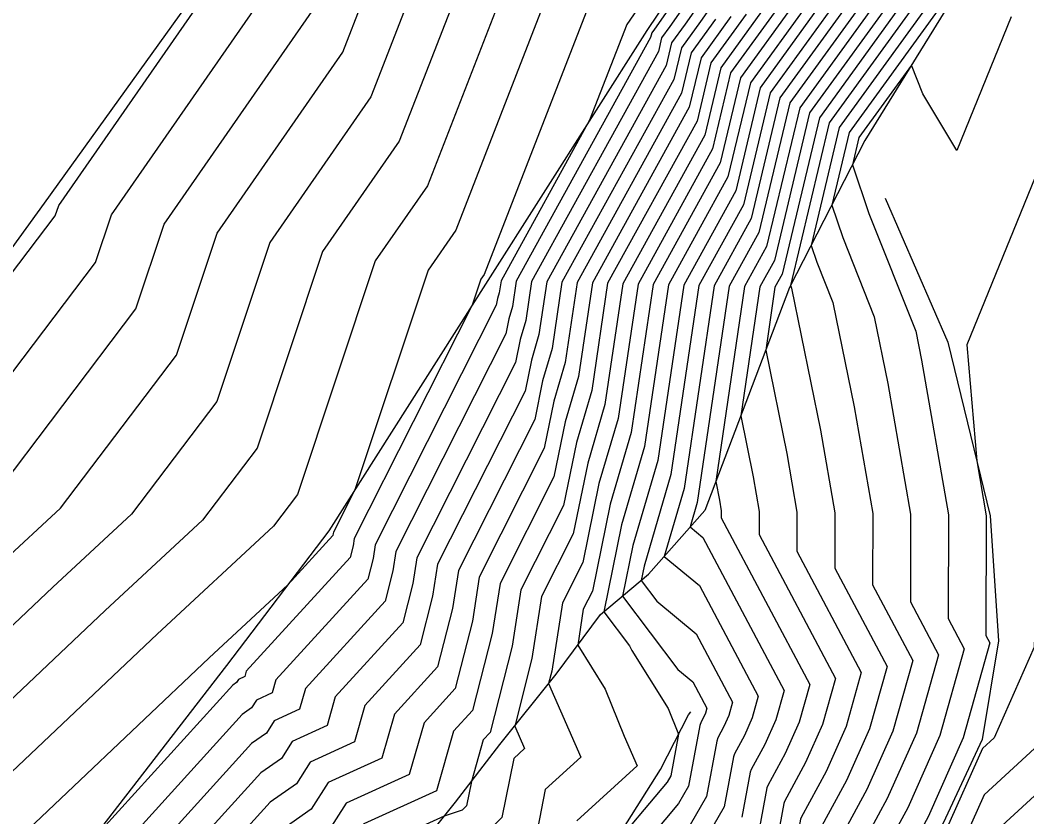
# Model space of a CAD drawing. Extents: x 2188792 to 2191981, y 386090 to 389710.
# Drawn here: x 2189405.91 to 2189433.14, y 386564.93 to 386586.49 of the extents above; entities that cross this region are included whole.
import ezdxf

# ---------------------------------------------------------------- set-up
doc = ezdxf.new("R2010")
doc.units = 0
for name, color, linetype in [('DTM Contours Major', 7, 'Continuous'), ('DTM Contours Minor', 7, 'Continuous'), ('PH Exist DTM Breakline', 7, 'Continuous')]:
    doc.layers.add(name, color=color, linetype=linetype)

msp = doc.modelspace()

# ---------------------------------------------------------------- linework, layer by layer
at = {"layer": 'DTM Contours Major'}
for points in [[(2189401.24, 386573.771), (2189406.865, 386581.189), (2189406.959, 386581.47), (2189412.344, 386589.23), (2189412.398, 386589.368), (2189417.905, 386597.258), (2189417.93, 386597.289), (2189419.624, 386599.72), (2189422.281, 386605.502), (2189422.985, 386606.058), (2189427.005, 386613.638), (2189428.17, 386614.7), (2189432.15, 386621.677)], [(2189440.947, 386618.645), (2189437.771, 386614.512), (2189435.763, 386611.622), (2189432, 386606.863), (2189429.759, 386603.642), (2189426.25, 386599.167), (2189423.813, 386595.67), (2189420.517, 386591.435), (2189417.913, 386587.703), (2189416.168, 386583.213), (2189414.093, 386580.224), (2189412.324, 386574.91), (2189410.847, 386572.963), (2189408.212, 386570.512), (2189404.051, 386566.575)], [(2189470.004, 386608.736), (2189467.331, 386607.389), (2189458.584, 386602.35), (2189457.643, 386601.107), (2189453.676, 386595.765), (2189452.417, 386594.102), (2189448.646, 386589.032), (2189447.205, 386587.809), (2189441.894, 386582.156), (2189439.945, 386580.566), (2189438.411, 386576.803), (2189438.614, 386574.416), (2189436.275, 386570.708), (2189436.224, 386569.01), (2189435.572, 386567.536), (2189432.027, 386564.28), (2189431.425, 386562.933), (2189430.71, 386561.621), (2189430.432, 386561.366), (2189428.659, 386561.102), (2189425.412, 386557.134), (2189429.288, 386551.741)], [(2189428.546, 386594.058), (2189423.073, 386586.245), (2189422.998, 386586.141), (2189422.968, 386586.016), (2189419.332, 386579.425), (2189419.23, 386578.736), (2189419.133, 386578.403), (2189419.05, 386577.999), (2189416.079, 386572.115), (2189415.996, 386571.584), (2189415.788, 386570.769), (2189413.634, 386568.408), (2189413.474, 386567.846), (2189412.789, 386567.534), (2189412.575, 386567.194), (2189412.168, 386566.914), (2189407.45, 386561.697), (2189407.121, 386561.456), (2189406.844, 386561.264), (2189406.637, 386561.199), (2189406.461, 386561.16), (2189400.747, 386554.486)], [(2189431.339, 386587.598), (2189428.333, 386583.444), (2189427.865, 386581.483), (2189428.165, 386580.603), (2189429.016, 386578.459), (2189429.386, 386576.653), (2189429.998, 386573.118), (2189429.993, 386570.752), (2189430.753, 386569.32), (2189430.156, 386567.193), (2189429.368, 386565.424), (2189428.39, 386563.626)], [(2189429.272, 386587.26), (2189426.999, 386584.118), (2189426.105, 386580.365), (2189425.507, 386579.282), (2189424.727, 386574.001), (2189424.83, 386573.499), (2189424.879, 386573.215), (2189424.878, 386573.025), (2189427.272, 386568.515), (2189426.986, 386567.494), (2189426.607, 386566.643), (2189426.137, 386565.78), (2189426.114, 386565.716), (2189425.915, 386564.642)], [(2189427.206, 386586.922), (2189425.665, 386584.792), (2189425.059, 386582.249), (2189423.449, 386579.329), (2189422.802, 386574.951), (2189422.18, 386572.833), (2189421.699, 386570.481), (2189422.397, 386569.556), (2189422.463, 386569.432), (2189423.444, 386567.861), (2189423.725, 386567.168), (2189423.516, 386566.046), (2189423.416, 386565.871), (2189421.837, 386563.993)], [(2189425.14, 386586.583), (2189424.332, 386585.467), (2189424.014, 386584.133), (2189421.391, 386579.377), (2189421.016, 386576.843), (2189420.656, 386575.618), (2189420.352, 386574.133), (2189418.894, 386571.244), (2189418.682, 386569.89), (2189418.152, 386567.81), (2189417.639, 386567.248), (2189417.18, 386565.635), (2189415.213, 386564.739), (2189414.599, 386563.764), (2189413.43, 386562.958), (2189411.605, 386560.94), (2189410.315, 386559.992), (2189409.225, 386559.238), (2189408.41, 386558.984), (2189407.72, 386558.83), (2189403.864, 386554.326)]]:
    msp.add_lwpolyline(points, dxfattribs=at)
at = {"layer": 'DTM Contours Minor'}
for points in [[(2189465.399, 386620.976), (2189466.611, 386613.289), (2189465.041, 386611.26), (2189456.214, 386606.175), (2189453.701, 386602.853), (2189450.99, 386599.203), (2189448.225, 386595.549), (2189445.671, 386592.116), (2189442.887, 386589.754), (2189439.526, 386586.176), (2189436.332, 386583.571), (2189433.818, 386577.404), (2189434.15, 386573.491), (2189433.427, 386572.345), (2189433.343, 386569.522), (2189432.258, 386567.07), (2189431.943, 386566.781), (2189430.942, 386564.541), (2189429.753, 386562.36), (2189429.705, 386562.316), (2189429.4, 386562.27), (2189425.05, 386556.954), (2189430.243, 386549.729)], [(2189467.304, 386620.598), (2189468.781, 386611.225), (2189468.216, 386610.493), (2189457.399, 386604.263), (2189455.672, 386601.98), (2189452.333, 386597.484), (2189450.321, 386594.826), (2189447.159, 386590.574), (2189445.046, 386588.781), (2189440.71, 386584.166), (2189438.139, 386582.069), (2189436.115, 386577.103), (2189436.382, 386573.953), (2189434.851, 386571.526), (2189434.783, 386569.266), (2189433.915, 386567.303), (2189431.985, 386565.53), (2189431.183, 386563.737), (2189430.231, 386561.99), (2189430.068, 386561.841), (2189429.029, 386561.686), (2189425.231, 386557.044), (2189429.765, 386550.735)], [(2189403.161, 386573.61), (2189407.957, 386579.933), (2189408.386, 386581.221), (2189413.109, 386588.027), (2189413.501, 386589.035), (2189418.428, 386596.093), (2189419.106, 386596.965), (2189424.052, 386604.061), (2189424.706, 386604.895), (2189429.674, 386612.035), (2189430.298, 386612.824), (2189435.293, 386620.016)], [(2189405.082, 386573.448), (2189409.048, 386578.677), (2189409.812, 386580.972), (2189413.874, 386586.823), (2189414.604, 386588.702), (2189418.95, 386594.929), (2189420.283, 386596.642), (2189424.602, 386602.838), (2189425.969, 386604.582), (2189430.256, 386610.742), (2189431.664, 386612.523), (2189435.912, 386618.64)], [(2189442.246, 386618.153), (2189438.39, 386613.136), (2189437.13, 386611.321), (2189432.581, 386605.57), (2189431.022, 386603.329), (2189426.8, 386597.943), (2189424.989, 386595.346), (2189421.04, 386590.27), (2189419.016, 386587.371), (2189416.933, 386582.009), (2189415.52, 386579.974), (2189413.415, 386573.654), (2189412.768, 386572.801), (2189409.621, 386569.874), (2189404.653, 386565.173)], [(2189443.545, 386617.661), (2189439.01, 386611.76), (2189438.496, 386611.02), (2189433.163, 386604.277), (2189432.285, 386603.016), (2189427.349, 386596.72), (2189426.166, 386595.022), (2189421.562, 386589.106), (2189420.119, 386587.038), (2189417.697, 386580.806), (2189416.947, 386579.725), (2189414.966, 386573.778), (2189414.39, 386572.637), (2189414.385, 386572.601), (2189414.37, 386572.545), (2189413.153, 386571.21), (2189411.031, 386569.237), (2189405.254, 386563.77)], [(2189405.393, 386571.788), (2189407.004, 386573.286), (2189410.14, 386577.422), (2189411.239, 386580.722), (2189414.638, 386585.62), (2189415.707, 386588.369), (2189419.473, 386593.764), (2189421.46, 386596.318), (2189425.151, 386601.614), (2189427.232, 386604.269), (2189430.837, 386609.449), (2189433.031, 386612.223), (2189436.532, 386617.264)], [(2189444.231, 386617.16), (2189439.522, 386610.751), (2189436.561, 386606.546), (2189433.744, 386602.984), (2189433.548, 386602.702), (2189427.899, 386595.496), (2189427.343, 386594.698), (2189422.085, 386587.941), (2189421.222, 386586.705), (2189418.462, 386579.603), (2189418.374, 386579.476), (2189418.142, 386578.778), (2189414.953, 386572.463), (2189414.922, 386572.262), (2189414.843, 386571.953), (2189412.032, 386568.871), (2189411.992, 386568.73), (2189411.819, 386568.652), (2189411.766, 386568.566), (2189411.663, 386568.496), (2189407.694, 386564.108), (2189405.855, 386562.367)], [(2189437.151, 386615.888), (2189434.397, 386611.922), (2189431.418, 386608.156), (2189428.495, 386603.955), (2189425.701, 386600.391), (2189422.636, 386595.994), (2189419.995, 386592.6), (2189416.81, 386588.036), (2189415.403, 386584.416), (2189412.666, 386580.473), (2189411.232, 386576.166), (2189408.925, 386573.125), (2189406.802, 386571.15), (2189403.45, 386567.978)], [(2189464.44, 386615.353), (2189461.867, 386612.026), (2189455.029, 386608.087), (2189451.73, 386603.726), (2189449.647, 386600.922), (2189446.129, 386596.273), (2189444.184, 386593.657), (2189440.727, 386590.726), (2189438.342, 386588.187), (2189434.526, 386585.074), (2189431.522, 386577.704), (2189431.788, 386574.568), (2189432.045, 386573.079), (2189432.038, 386569.843), (2189432.145, 386569.642), (2189431.425, 386567.073), (2189430.473, 386564.936), (2189429.291, 386562.765), (2189429.289, 386562.76), (2189429.274, 386562.677), (2189428.812, 386561.875), (2189427.759, 386560.397), (2189424.869, 386556.865), (2189430.72, 386548.723)], [(2189428.69, 386593.741), (2189423.487, 386586.312), (2189423.265, 386586.006), (2189423.178, 386585.64), (2189419.744, 386579.415), (2189419.588, 386578.357), (2189419.437, 386577.846), (2189419.31, 386577.226), (2189416.642, 386571.941), (2189416.534, 386571.245), (2189416.261, 386570.178), (2189414.435, 386568.176), (2189414.215, 386567.404), (2189413.274, 386566.975), (2189412.98, 386566.508), (2189412.421, 386566.122), (2189408.281, 386561.546), (2189407.76, 386561.163), (2189407.32, 386560.859), (2189406.991, 386560.756), (2189406.713, 386560.694), (2189401.37, 386554.454)], [(2189428.834, 386593.424), (2189423.9, 386586.38), (2189423.532, 386585.871), (2189423.387, 386585.263), (2189420.156, 386579.406), (2189419.945, 386577.979), (2189419.742, 386577.289), (2189419.571, 386576.452), (2189417.205, 386571.767), (2189417.071, 386570.907), (2189416.734, 386569.586), (2189415.236, 386567.944), (2189414.957, 386566.961), (2189413.759, 386566.416), (2189413.385, 386565.822), (2189412.673, 386565.331), (2189409.112, 386561.394), (2189408.399, 386560.87), (2189407.797, 386560.454), (2189407.346, 386560.313), (2189406.965, 386560.228), (2189401.994, 386554.422)], [(2189428.977, 386593.107), (2189424.313, 386586.448), (2189423.798, 386585.736), (2189423.596, 386584.886), (2189420.567, 386579.396), (2189420.302, 386577.6), (2189420.047, 386576.732), (2189419.831, 386575.679), (2189417.768, 386571.593), (2189417.608, 386570.568), (2189417.206, 386568.994), (2189416.037, 386567.712), (2189415.698, 386566.519), (2189414.243, 386565.857), (2189413.79, 386565.136), (2189412.925, 386564.54), (2189409.943, 386561.243), (2189409.038, 386560.577), (2189408.273, 386560.048), (2189407.701, 386559.87), (2189407.216, 386559.762), (2189402.617, 386554.39)], [(2189430.512, 386587.463), (2189427.799, 386583.714), (2189426.75, 386579.307), (2189426.757, 386579.286), (2189426.777, 386579.234), (2189427.563, 386575.392), (2189427.95, 386573.157), (2189427.947, 386571.661), (2189429.361, 386568.998), (2189428.888, 386567.313), (2189428.264, 386565.912), (2189427.488, 386564.488), (2189427.475, 386564.449), (2189427.354, 386563.8), (2189425.884, 386561.242), (2189425.536, 386560.828), (2189425.168, 386560.398), (2189423.615, 386557.936), (2189423.084, 386557.603), (2189422.256, 386556.063), (2189421.178, 386555.333), (2189418.345, 386553.824), (2189417.089, 386553.048), (2189415.579, 386551.876)], [(2189430.926, 386587.531), (2189428.066, 386583.579), (2189427.307, 386580.395), (2189427.461, 386579.944), (2189427.897, 386578.847), (2189428.474, 386576.023), (2189428.974, 386573.138), (2189428.97, 386571.206), (2189430.057, 386569.159), (2189429.522, 386567.253), (2189428.816, 386565.668), (2189427.939, 386564.057), (2189427.928, 386564.027), (2189427.834, 386563.519), (2189426.193, 386560.664), (2189426, 386560.434), (2189425.797, 386560.197), (2189424.029, 386557.396), (2189423.733, 386557.209), (2189422.768, 386555.417), (2189422.313, 386555.108), (2189418.862, 386553.27), (2189418.042, 386552.764), (2189416.071, 386551.233)], [(2189430.099, 386587.395), (2189427.532, 386583.848), (2189426.523, 386579.612), (2189426.331, 386579.263), (2189426.079, 386577.561), (2189426.652, 386574.761), (2189426.926, 386573.176), (2189426.924, 386572.116), (2189428.665, 386568.837), (2189428.254, 386567.373), (2189427.712, 386566.156), (2189427.038, 386564.918), (2189427.021, 386564.871), (2189426.875, 386564.081), (2189425.576, 386561.821), (2189425.071, 386561.221), (2189424.539, 386560.6), (2189423.2, 386558.477), (2189422.436, 386557.997), (2189421.743, 386556.709), (2189420.043, 386555.557), (2189417.828, 386554.377), (2189416.136, 386553.332), (2189415.088, 386552.518)], [(2189428.859, 386587.192), (2189426.732, 386584.253), (2189425.896, 386580.742), (2189425.096, 386579.291), (2189424.23, 386573.437), (2189424.036, 386572.775), (2189424.381, 386572.49), (2189426.576, 386568.354), (2189426.352, 386567.554), (2189426.055, 386566.887), (2189425.686, 386566.211), (2189425.661, 386566.138), (2189425.435, 386564.923)], [(2189429.686, 386587.328), (2189427.266, 386583.983), (2189426.314, 386579.988), (2189425.919, 386579.272), (2189425.403, 386575.781), (2189425.741, 386574.13), (2189425.903, 386573.196), (2189425.901, 386572.57), (2189427.968, 386568.676), (2189427.62, 386567.433), (2189427.159, 386566.4), (2189426.587, 386565.349), (2189426.568, 386565.294), (2189426.395, 386564.361)], [(2189427.619, 386586.989), (2189425.932, 386584.658), (2189425.269, 386581.872), (2189423.861, 386579.32), (2189423.159, 386574.572), (2189422.485, 386572.276), (2189422.204, 386570.906), (2189423.701, 386568.922), (2189424.11, 386568.583), (2189424.488, 386567.872), (2189424.449, 386567.734), (2189424.398, 386567.619), (2189424.335, 386567.503), (2189424.3, 386567.405), (2189423.996, 386565.765), (2189423.724, 386565.292), (2189422.285, 386563.58)], [(2189428.033, 386587.057), (2189426.199, 386584.523), (2189425.478, 386581.495), (2189424.272, 386579.31), (2189423.516, 386574.194), (2189422.789, 386571.719), (2189422.71, 386571.331), (2189423.134, 386570.768), (2189424.2, 386569.886), (2189425.184, 386568.033), (2189425.083, 386567.674), (2189424.95, 386567.375), (2189424.785, 386567.072), (2189424.754, 386566.983), (2189424.476, 386565.484), (2189424.033, 386564.714)], [(2189428.446, 386587.125), (2189426.466, 386584.388), (2189425.687, 386581.119), (2189424.684, 386579.301), (2189423.873, 386573.815), (2189423.334, 386571.98), (2189424.291, 386571.188), (2189425.88, 386568.194), (2189425.718, 386567.614), (2189425.503, 386567.131), (2189425.236, 386566.641), (2189425.207, 386566.56), (2189424.956, 386565.203), (2189424.341, 386564.135)], [(2189422.607, 386586.776), (2189422.325, 386586.372), (2189421.317, 386583.778), (2189418.921, 386579.434), (2189418.873, 386579.114), (2189418.828, 386578.96), (2189418.79, 386578.772), (2189415.516, 386572.289), (2189415.459, 386571.923), (2189415.316, 386571.361), (2189412.833, 386568.64), (2189412.733, 386568.288), (2189412.304, 386568.093), (2189412.17, 386567.88), (2189411.916, 386567.705), (2189406.619, 386561.848), (2189406.483, 386561.748), (2189406.368, 386561.669), (2189406.282, 386561.642), (2189406.209, 386561.626), (2189400.124, 386554.518)], [(2189425.553, 386586.651), (2189424.598, 386585.332), (2189424.223, 386583.756), (2189421.802, 386579.368), (2189421.373, 386576.465), (2189420.961, 386575.061), (2189420.613, 386573.36), (2189419.457, 386571.07), (2189419.22, 386569.551), (2189418.624, 386567.218), (2189418.44, 386567.017), (2189418.118, 386565.885), (2189417.989, 386565.232), (2189417.871, 386565.117), (2189417.387, 386564.949), (2189415.698, 386564.181), (2189415.004, 386563.078), (2189413.683, 386562.167), (2189412.436, 386560.789), (2189410.954, 386559.699), (2189409.702, 386558.833), (2189408.764, 386558.541), (2189407.972, 386558.364), (2189404.487, 386554.294)], [(2189425.966, 386586.719), (2189424.865, 386585.197), (2189424.432, 386583.379), (2189422.214, 386579.358), (2189421.73, 386576.086), (2189421.266, 386574.504), (2189420.873, 386572.586), (2189420.02, 386570.896), (2189419.757, 386569.212), (2189419.292, 386567.39), (2189419.559, 386566.782), (2189419.264, 386566.515), (2189418.946, 386564.917), (2189418.447, 386564.431), (2189416.407, 386563.724), (2189416.182, 386563.622), (2189415.409, 386562.392), (2189413.935, 386561.376), (2189413.267, 386560.638), (2189411.593, 386559.407), (2189410.178, 386558.428), (2189409.119, 386558.098), (2189408.223, 386557.898), (2189405.11, 386554.262)], [(2189426.38, 386586.786), (2189425.132, 386585.062), (2189424.641, 386583.002), (2189422.626, 386579.348), (2189422.088, 386575.708), (2189421.57, 386573.947), (2189421.134, 386571.813), (2189420.583, 386570.722), (2189420.294, 386568.874), (2189420.208, 386568.536), (2189421.082, 386566.545), (2189420.115, 386565.668), (2189419.903, 386564.602)], [(2189426.793, 386586.854), (2189425.399, 386584.927), (2189424.85, 386582.626), (2189423.037, 386579.339), (2189422.445, 386575.329), (2189421.875, 386573.39), (2189421.394, 386571.04), (2189421.146, 386570.548), (2189420.994, 386569.576), (2189421.736, 386568.389), (2189422.253, 386567.111), (2189422.605, 386566.308), (2189420.967, 386564.822)], [(2189424.726, 386586.515), (2189424.065, 386585.601), (2189423.805, 386584.509), (2189420.979, 386579.387), (2189420.659, 386577.222), (2189420.352, 386576.175), (2189420.092, 386574.906), (2189418.331, 386571.418), (2189418.145, 386570.229), (2189417.679, 386568.402), (2189416.838, 386567.48), (2189416.439, 386566.077), (2189414.728, 386565.298), (2189414.195, 386564.45), (2189413.178, 386563.749), (2189410.774, 386561.092), (2189409.676, 386560.285), (2189408.749, 386559.643), (2189408.055, 386559.427), (2189407.468, 386559.296), (2189403.24, 386554.358)], [(2189432.719, 386586.576), (2189431.246, 386582.963), (2189430.332, 386584.494), (2189430.019, 386585.271), (2189428.599, 386583.309), (2189428.423, 386582.57), (2189428.869, 386581.261), (2189430.136, 386578.072), (2189430.297, 386577.284), (2189431.022, 386573.099), (2189431.016, 386570.297), (2189431.449, 386569.481), (2189430.791, 386567.133), (2189429.921, 386565.18), (2189428.84, 386563.196), (2189428.835, 386563.182), (2189428.794, 386562.958), (2189427.543, 386560.782), (2189424.688, 386556.775), (2189428.378, 386550.485)]]:
    msp.add_lwpolyline(points, dxfattribs=at)
at = {"layer": 'PH Exist DTM Breakline'}
for points in [[(2189495.537, 386687.068), (2189490.575, 386680.149), (2189485.119, 386672.878), (2189479.663, 386665.608), (2189474.207, 386658.337), (2189468.751, 386651.066), (2189463.294, 386643.796), (2189458.523, 386637.199), (2189453.751, 386630.603), (2189448.979, 386624.006), (2189444.208, 386617.41), (2189439.436, 386610.814), (2189433.911, 386602.612), (2189428.386, 386594.411), (2189422.861, 386586.21), (2189418.564, 386579.443), (2189414.266, 386572.675), (2189411.494, 386569.027), (2189406.032, 386561.955), (2189400.085, 386554.52)], [(2189502.13, 386686.149), (2189496.879, 386679.266), (2189491.859, 386672.277), (2189486.84, 386665.288), (2189481.82, 386658.3), (2189476.985, 386651.408), (2189472.15, 386644.517), (2189467.316, 386637.626), (2189462.481, 386630.734), (2189456.718, 386622.697), (2189450.955, 386614.66), (2189445.192, 386606.623), (2189439.429, 386598.586), (2189435.447, 386593.103), (2189431.465, 386587.619), (2189428.761, 386583.228), (2189426.722, 386579.253), (2189424.432, 386573.223)], [(2189481.519, 386684.974), (2189476.357, 386677.768), (2189471.196, 386670.563), (2189466.034, 386663.357), (2189460.841, 386656.288), (2189455.648, 386649.219), (2189450.454, 386642.15), (2189445.261, 386635.081), (2189440.068, 386628.013), (2189434.875, 386620.944), (2189429.212, 386613.063), (2189423.549, 386605.182), (2189417.886, 386597.301), (2189412.223, 386589.421), (2189406.56, 386581.54), (2189400.957, 386573.795)], [(2189429.31, 386581.673), (2189431.002, 386577.772), (2189432.153, 386573.077), (2189432.372, 386569.694), (2189431.935, 386567.024), (2189430.877, 386564.757), (2189429.554, 386562.513), (2189424.688, 386556.775)], [(2189406.434, 386546.627), (2189407.348, 386548.126), (2189408.979, 386551.471), (2189410.333, 386553.994), (2189411.131, 386555.585), (2189411.9, 386556.962), (2189413.075, 386558.727), (2189414.226, 386560.463), (2189415.441, 386562.338), (2189416.257, 386563.536), (2189417.691, 386565.33), (2189418.889, 386566.887), (2189420.416, 386568.796), (2189421.608, 386570.405), (2189422.91, 386571.499), (2189424.432, 386573.223)], [(2189412.254, 386551.888), (2189413.972, 386553.977), (2189415.974, 386556.361), (2189419.127, 386560.007), (2189420.608, 386561.859), (2189421.823, 386563.971), (2189423.235, 386566.21), (2189423.992, 386567.692), (2189424.054, 386567.771)]]:
    msp.add_lwpolyline(points, dxfattribs=at)

doc.saveas('drawing.dxf')
